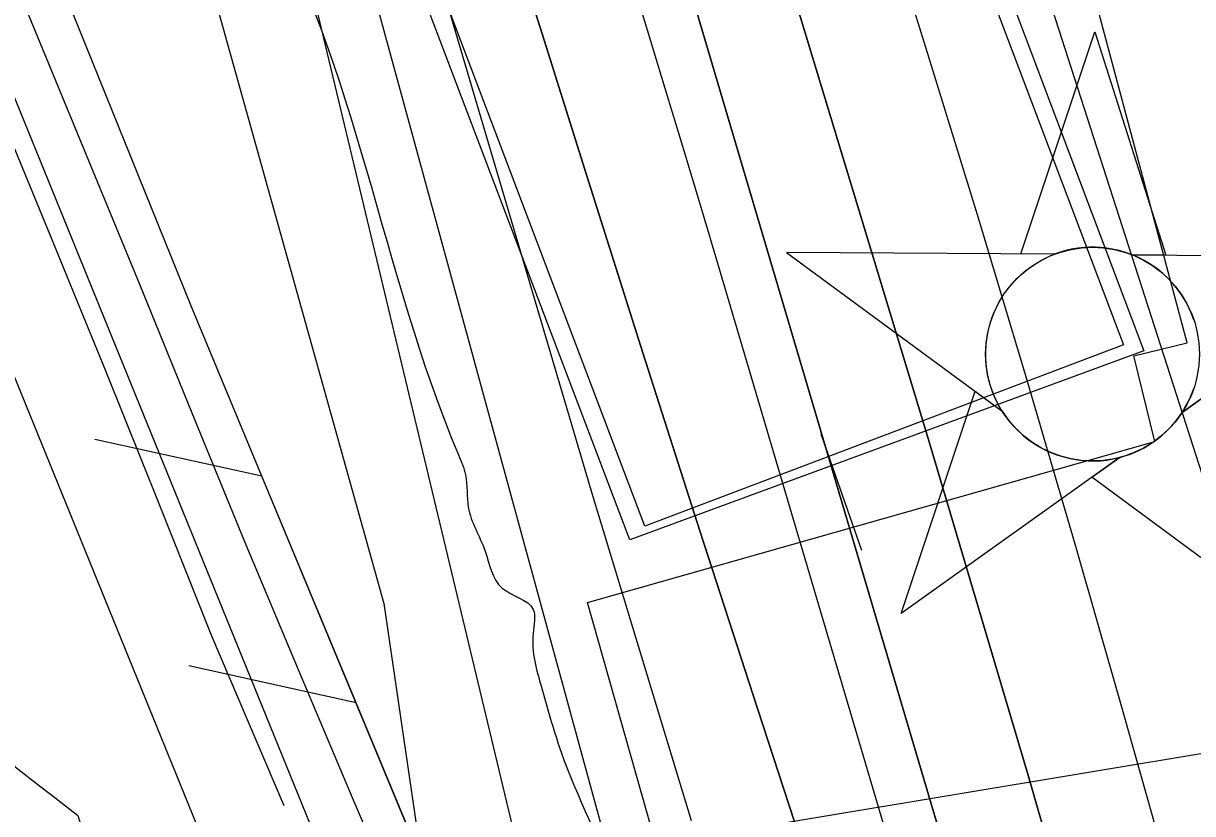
# Model space of a CAD drawing. Extents: x 3694830 to 3732949, y 415201 to 440970.
# Drawn here: x 3715462.8 to 3715796.7, y 429092.3 to 429318.1 of the extents above; entities that cross this region are included whole.
import ezdxf

# ---------------------------------------------------------------- set-up
doc = ezdxf.new("R2010")
doc.units = 0
for name, color, linetype in [('V-BLDG-OTLN', 7, 'Continuous'), ('V-CHAN-DOCK', 7, 'Continuous'), ('V-CHAN-NAID', 7, 'Continuous'), ('V-FLOD-BASE', 7, 'Continuous'), ('V-LEVE-TOET', 7, 'Continuous'), ('V-RIVR-EDGE', 7, 'Continuous'), ('V-RIVR-RANG', 7, 'Continuous'), ('V-RRAP-FSHR', 7, 'Continuous'), ('V-RRAP-RVMT', 7, 'Continuous'), ('V-SURV-LINE', 7, 'Continuous'), ('V-TOPO-DPTH', 7, 'Continuous'), ('V-TOPO-MAJR', 7, 'Continuous'), ('V-TOPO-MINR', 7, 'Continuous'), ('V-TOPO-WATR', 7, 'Continuous'), ('V-UTIL-LINE', 7, 'Continuous')]:
    doc.layers.add(name, color=color, linetype=linetype)

msp = doc.modelspace()

# ---------------------------------------------------------------- linework, layer by layer
at = {"layer": 'V-BLDG-OTLN'}
msp.add_lwpolyline([(3715706.86, 429411.44), (3715777.02, 429226.23), (3715640.28, 429174.43), (3715570.12, 429359.64)], close=True, dxfattribs=at)
at = {"layer": 'V-CHAN-DOCK'}
msp.add_lwpolyline([(3715635.97, 429170.46), (3715563.62, 429361.13), (3715709.55, 429418.66), (3715782.77, 429224.47), (3715635.97, 429170.46)], dxfattribs=at)
at = {"layer": 'V-CHAN-NAID'}
for points in [[(3715757.27, 429252.11), (3715747.68, 429252.18), (3715768.8, 429315.66), (3715789.03, 429251.89), (3715779.44, 429251.95), (3715777.86, 429252.53), (3715775.77, 429253.15), (3715773.73, 429253.6), (3715771.69, 429253.91), (3715770.53, 429254.03), (3715768.99, 429254.11), (3715767.27, 429254.1), (3715765.9, 429254.03), (3715763.99, 429253.83), (3715762.63, 429253.61), (3715760.84, 429253.23), (3715759.31, 429252.81), (3715758.28, 429252.48)], [(3715757.27, 429252.11), (3715680.77, 429252.65), (3715742.34, 429207.25), (3715741.23, 429209.16), (3715740.42, 429210.79), (3715739.59, 429212.76), (3715738.9, 429214.81), (3715738.53, 429216.14), (3715738.17, 429217.76), (3715737.93, 429219.21), (3715737.74, 429220.8), (3715737.63, 429222.54), (3715737.62, 429224.12), (3715737.72, 429226.2), (3715737.91, 429227.81), (3715738.3, 429230.02), (3715738.78, 429231.94), (3715739.38, 429233.83), (3715740.04, 429235.51), (3715740.76, 429237.09), (3715741.58, 429238.63), (3715742.64, 429240.37), (3715743.67, 429241.84), (3715744.67, 429243.1), (3715745.67, 429244.25), (3715746.98, 429245.59), (3715748.03, 429246.55), (3715749.75, 429247.95), (3715750.96, 429248.82), (3715752.65, 429249.89), (3715754.38, 429250.84), (3715755.83, 429251.52)], [(3715775.7, 429193.98), (3715713.5, 429149.46), (3715734.62, 429212.94), (3715742.34, 429207.25), (3715742.97, 429206.29), (3715744.36, 429204.43), (3715745.57, 429203.02), (3715747.04, 429201.51), (3715748.43, 429200.26), (3715749.88, 429199.1), (3715751.28, 429198.12), (3715752.96, 429197.08), (3715754.67, 429196.17), (3715756.46, 429195.36), (3715757.91, 429194.8), (3715759.54, 429194.28), (3715761.77, 429193.71), (3715763.3, 429193.42), (3715765.32, 429193.17), (3715766.86, 429193.06), (3715768.72, 429193.04), (3715770.41, 429193.12), (3715772.12, 429193.29), (3715774.02, 429193.61)], [(3715793.73, 429206.89), (3715801.53, 429212.47), (3715821.75, 429148.69), (3715767.9, 429188.4), (3715775.7, 429193.98), (3715777.37, 429194.46), (3715778.98, 429195.02), (3715781.14, 429195.93), (3715782.87, 429196.82), (3715784.74, 429197.93), (3715786.48, 429199.14), (3715788.03, 429200.39), (3715789.31, 429201.56), (3715790.7, 429202.98), (3715791.9, 429204.38), (3715793.02, 429205.85)]]:
    msp.add_lwpolyline(points, close=True, dxfattribs=at)
msp.add_lwpolyline([(3715797.07, 429233.39), (3715796.32, 429235.37), (3715795.67, 429236.82), (3715794.67, 429238.73), (3715793.6, 429240.45), (3715792.39, 429242.16), (3715791.13, 429243.69), (3715789.86, 429245.06), (3715788.23, 429246.59), (3715786.48, 429248), (3715784.8, 429249.18), (3715782.91, 429250.31), (3715781.44, 429251.07), (3715779.44, 429251.95), (3715855.93, 429251.41), (3715793.73, 429206.89), (3715794.64, 429208.38), (3715795.62, 429210.23), (3715796.33, 429211.81), (3715797.07, 429213.77)], dxfattribs=at)
msp.add_circle((3715768.15, 429223.58), 30.54, dxfattribs=at)
at = {"layer": 'V-FLOD-BASE'}
msp.add_lwpolyline([(3715352.71, 429541.29), (3715362.57, 429516.76), (3715382.72, 429467.36), (3715403.11, 429418.06), (3715423.75, 429368.86), (3715439.64, 429331.41), (3715455.36, 429293.88), (3715470.9, 429256.29), (3715486.28, 429218.62), (3715501.48, 429180.88), (3715516.51, 429143.08), (3715537.13, 429094.59)], dxfattribs=at)
at = {"layer": 'V-LEVE-TOET'}
for points in [[(3715572.34, 429060.29), (3715556.72, 429096.78), (3715541.29, 429133.33), (3715526.03, 429169.96), (3715510.94, 429206.67), (3715496.04, 429243.44), (3715406.02, 429461.61), (3715390.31, 429501.16), (3715374.35, 429540.61), (3715358.13, 429579.95)], [(3715274.21, 429576.55), (3715280.41, 429558.82), (3715280.66, 429558.13), (3715286.81, 429541.15), (3715293.41, 429523.56), (3715300.19, 429506.04), (3715307.17, 429488.6), (3715323.25, 429447.98), (3715339.54, 429407.45), (3715356.03, 429367), (3715372.72, 429326.64), (3715389.62, 429286.36), (3715400.25, 429260.68), (3715410.67, 429234.92), (3715420.89, 429209.08), (3715430.9, 429183.15), (3715440.7, 429157.15), (3715456.24, 429113.91), (3715460.37, 429105.6), (3715467.75, 429099.92)], [(3715467.75, 429099.92), (3715472.11, 429096.57), (3715478.32, 429091.71), (3715487.82, 429060.99), (3715497.36, 429030.27), (3715506.94, 428999.57), (3715516.56, 428968.88), (3715526.22, 428938.2), (3715535.92, 428907.53), (3715544.5, 428860.81), (3715552.87, 428814.06)]]:
    msp.add_lwpolyline(points, dxfattribs=at)
at = {"layer": 'V-RIVR-EDGE'}
msp.add_spline([(3715510.15, 429495), (3715519.36, 429459.39), (3715532.61, 429419.73), (3715534.19, 429405.98), (3715534.58, 429397.89), (3715533.76, 429394.66), (3715530.11, 429389.82), (3715520.8, 429385.39), (3715520.39, 429383.77), (3715529.22, 429357.06), (3715587.05, 429194.77), (3715589.05, 429189.1), (3715589.84, 429179.8), (3715594.66, 429167.25), (3715599.49, 429156.73), (3715608.37, 429150.64), (3715608.35, 429143.77), (3715610.74, 429128.39), (3715615.55, 429112.21), (3715631.63, 429074.56), (3715650.12, 429029.23), (3715664.58, 428990.37), (3715673.78, 428948.29), (3715681.83, 428932.1), (3715694.71, 428908.61), (3715704.74, 428877.05), (3715710.73, 428847.51), (3715716.69, 428803.42), (3715725.11, 428773.48), (3715730.28, 428739.09), (3715736.62, 428685.3), (3715740.58, 428651.72), (3715742.56, 428635.14), (3715750.16, 428601.96), (3715756.17, 428579.3), (3715763.82, 428567.96), (3715770.28, 428560.67), (3715775.91, 428548.52), (3715779.49, 428526.27), (3715782.29, 428514.14), (3715787.12, 428503.61), (3715794.77, 428492.67), (3715802.44, 428486.59), (3715812.93, 428475.24), (3715818.15, 428463.1), (3715822.56, 428444.08), (3715822.92, 428427.1), (3715822.07, 428409.31), (3715816.37, 428393.55), (3715813.92, 428385.47), (3715810.23, 428364.85), (3715808.57, 428348.28), (3715810.13, 428326.04), (3715814.1, 428296.1), (3715814.88, 428282.35), (3715814.84, 428265.37), (3715813.98, 428246.36), (3715819.15, 428211.98), (3715825.53, 428176.78), (3715828.29, 428148.47), (3715834.3, 428123.39), (3715842.35, 428110.02), (3715849.61, 428100.3), (3715854.02, 428086.14), (3715854.78, 428064.7), (3715853.48, 428030.74), (3715846.1, 427990.72), (3715841.19, 427968.09), (3715841.16, 427956.36), (3715841.13, 427943.83), (3715851.56, 427910.24), (3715867.22, 427862.49), (3715873.62, 427835.78), (3715876, 427815.56), (3715875.96, 427799.38), (3715870.25, 427782.01), (3715868.6, 427769.48), (3715868.57, 427757.35), (3715873.74, 427722.96), (3715882.14, 427684.53), (3715885.3, 427654.6), (3715884.01, 427624.27), (3715879.45, 427578.59), (3715878.15, 427541.39), (3715878.85, 427496.5), (3715875.51, 427454.05), (3715874.59, 427412), (3715872.89, 427377.63), (3715869.55, 427336.4), (3715866.25, 427310.12), (3715865.8, 427291.52), (3715867.35, 427264.02), (3715873.35, 427234.48), (3715883.78, 427200.49), (3715895.01, 427166.5), (3715899.81, 427143.84), (3715900.16, 427120.79), (3715892.8, 427089.27), (3715886.69, 427071.09), (3715883.42, 427055.73), (3715883.37, 427037.94), (3715885.35, 427020.95), (3715899.82, 426986.14), (3715910.27, 426959.02), (3715917.08, 426933.53), (3715925.09, 426900.35), (3715927.85, 426873.65), (3715928.21, 426853.03), (3715928.09, 426806.53), (3715927.57, 426760.83), (3715929.53, 426734.14), (3715927.03, 426703.41), (3715921.69, 426671.48), (3715916.76, 426641.57), (3715917.11, 426618.52), (3715918.67, 426593.45), (3715921.42, 426562.3), (3715922.15, 426531.57), (3715931.69, 426461.59), (3715934.02, 426424.79), (3715934.76, 426396.48), (3715937.51, 426364.93), (3715941.4, 426303.86), (3715943.72, 426258.16), (3715946.06, 426222.98), (3715949.6, 426185.36), (3715954.66, 426102.86), (3715958.63, 426073.73), (3715967.38, 426016.69), (3715974.52, 425960.47), (3715974.86, 425934.18), (3715982.4, 425875.13), (3715987.96, 425832.66), (3715990.72, 425805.15), (3715996.34, 425788.56), (3716003.56, 425763.87), (3716005.53, 425745.27), (3716009.83, 425685.82), (3716014.99, 425646.17), (3716020.14, 425601.68), (3716024.06, 425552.74), (3716029.23, 425516.34), (3716032.8, 425488.43), (3716038.77, 425450.8), (3716039.92, 425423.3), (3716046.66, 425372.74), (3716051.05, 425349.28), (3716057.45, 425317.72), (3716059.8, 425289), (3716060.15, 425266.76), (3716063.71, 425234), (3716070.88, 425189.5), (3716078.08, 425159.56), (3716092.13, 425118.28), (3716107.39, 425074.17), (3716114.99, 425041.8), (3716120.59, 425016.31), (3716122.18, 425002.96), (3716126.07, 424943.91), (3716130, 424894.57), (3716131.17, 424880.01), (3716134.75, 424856.14), (3716142.69, 424795.06), (3716147.47, 424765.13), (3716151.85, 424739.64), (3716155.85, 424721.44), (3716163.09, 424703.22), (3716186.01, 424653.83), (3716195.65, 424627.12), (3716208.91, 424591.5), (3716230.22, 424544.14), (3716256.4, 424502.02), (3716274.11, 424469.22), (3716284.58, 424452.21), (3716301.1, 424424.67), (3716313.57, 424398.36), (3716323.6, 424368.01), (3716332.4, 424330.78), (3716336.38, 424302.87), (3716343.1, 424241.8), (3716348.26, 424202.96), (3716353.46, 424178.69), (3716357.47, 424163.31), (3716373.89, 424099.38), (3716379.45, 424058.53), (3716381.83, 424039.92), (3716383.82, 424027.78), (3716388.23, 424014.43), (3716400.65, 423964.66), (3716419.08, 423899.11), (3716425.48, 423869.57), (3716436.68, 423820.21), (3716441.86, 423786.64), (3716440.58, 423761.16), (3716435.27, 423741.36), (3716429.17, 423726.42), (3716425.12, 423722.79), (3716421.48, 423722.39), (3716417.84, 423723.61), (3716415.42, 423726.05), (3716420.3, 423737.76), (3716418.71, 423748.28), (3716417.12, 423757.18), (3716413.09, 423763.66), (3716404.2, 423765.7), (3716397.33, 423768.14), (3716386.42, 423771.41), (3716379.95, 423773.44), (3716373.08, 423775.08), (3716361.77, 423776.72), (3716353.67, 423774.72), (3716341.52, 423766.26), (3716329.34, 423744.86), (3716320.41, 423731.13), (3716311.83, 423697.19), (3716308.93, 423668.89), (3716306.42, 423653.26)], degree=3, dxfattribs=at)
at = {"layer": 'V-RIVR-RANG'}
msp.add_line((3715538.54, 429066.18), (3716288.26, 429190.76), dxfattribs=at)
at = {"layer": 'V-RRAP-FSHR'}
for p, q in [((3715530.89, 429188.68), (3715483.15, 429199.21)), ((3715557.78, 429123.97), (3715510.04, 429134.5))]:
    msp.add_line(p, q, dxfattribs=at)
for points in [[(3715590.88, 429044.3), (3715510.59, 429237.53), (3715386.89, 429544), (3715293.98, 429778.27), (3715284.97, 429813.74), (3715219.35, 430068.64), (3715133.55, 430321.41), (3715095.71, 430391.74), (3714970.77, 430644.98), (3714789.05, 431017.39), (3714473.52, 431710.67), (3714534.18, 431739.73), (3714507.16, 431804.11), (3714437.43, 431808.65), (3714343.39, 431985.9), (3714094.81, 432435.24), (3713885.74, 432801.47), (3713772.55, 432990.13), (3713628.25, 433189.55), (3713470.98, 433415.91), (3713309.94, 433651.66), (3713049.09, 434012.47), (3712897.92, 434224.12), (3712648.57, 434533.45)], [(3714934.28, 430879.36), (3715310.78, 430066.42), (3715565.7, 429152.28), (3715743.65, 427937.51), (3715907.84, 426518.24), (3715968.15, 425803.52), (3716063.27, 425015.11), (3716110.19, 424867.16), (3716274.4, 424282.95), (3716360.42, 423797.38)], [(3715530.89, 429188.68), (3715510.59, 429237.53), (3715510.51, 429237.74)], [(3715557.78, 429123.97), (3715530.89, 429188.68)], [(3715584.67, 429059.26), (3715557.78, 429123.97)]]:
    msp.add_lwpolyline(points, dxfattribs=at)
at = {"layer": 'V-RRAP-RVMT'}
for points in [[(3715785.93, 429198.58), (3715779.98, 429223.1), (3715795.2, 429226.84), (3715762.75, 429347.93)], [(3715736.82, 428674.26), (3715721.24, 428770.36), (3715722.66, 428770.59), (3715712.05, 428829.61), (3715807.21, 428846.83), (3715804.08, 428864.19), (3715708.92, 428846.98), (3715705.91, 428863.85), (3715701.88, 428863.09), (3715681.46, 428966.23), (3715679.87, 428965.82), (3715652.33, 429066.94), (3715648.42, 429065.82), (3715623.9, 429152.61), (3715785.93, 429198.58)]]:
    msp.add_lwpolyline(points, dxfattribs=at)
at = {"layer": 'V-SURV-LINE'}
for points in [[(3715268.75, 429767.48), (3715594.57, 428966.44)], [(3715566.78, 428955.13), (3715240.97, 429756.16)]]:
    msp.add_lwpolyline(points, dxfattribs=at)
at = {"layer": 'V-TOPO-DPTH'}
for points in [[(3715379.07, 430216.81), (3715530.49, 429780.81), (3715552.76, 429716.41), (3715574.91, 429651.96), (3715596.89, 429587.46), (3715618.74, 429522.91), (3715650.29, 429429.34), (3715656.2, 429411.52), (3715662.01, 429393.67), (3715667.65, 429375.76), (3715673.18, 429357.82), (3715720.93, 429200.39), (3715749.66, 429103.54), (3715777.6, 429006.47), (3715804.35, 428909.06), (3715830.3, 428811.43), (3715904.96, 428523.58), (3715912.83, 428492.56), (3715920.49, 428461.48), (3715927.82, 428430.33)], [(3715927.82, 428430.33), (3715920.49, 428461.48), (3715912.83, 428492.56), (3715904.96, 428523.58), (3715830.3, 428811.43), (3715804.35, 428909.06), (3715777.6, 429006.47), (3715749.66, 429103.54), (3715720.93, 429200.39), (3715673.18, 429357.82), (3715667.65, 429375.76), (3715662.01, 429393.67), (3715656.2, 429411.52), (3715650.29, 429429.34), (3715618.74, 429522.91), (3715596.89, 429587.46), (3715574.91, 429651.96), (3715552.76, 429716.41), (3715530.49, 429780.81), (3715379.07, 430216.81)], [(3715279.13, 430197.38), (3715451.56, 429685.77), (3715469.11, 429632.91), (3715486.32, 429579.94), (3715503.05, 429526.82), (3715519.45, 429473.59), (3715544.85, 429389.77), (3715548.26, 429378.36), (3715551.61, 429366.93), (3715554.86, 429355.47), (3715558.05, 429343.99), (3715661.41, 428965.91), (3715685.34, 428878.08), (3715709.17, 428790.22), (3715732.85, 428702.32), (3715756.44, 428614.4), (3715792.04, 428481.21), (3715797.38, 428459.79), (3715802.23, 428438.26)], [(3715414.35, 430196.91), (3715471.05, 430034.72), (3715505.63, 429935.82), (3715540.19, 429836.92), (3715574.76, 429738.02), (3715609.33, 429639.12), (3715669.86, 429465.89), (3715681.02, 429433.43), (3715691.95, 429400.9), (3715702.54, 429368.25), (3715712.91, 429335.53), (3715721.31, 429308.56), (3715735.52, 429262.24), (3715749.48, 429215.85), (3715763.07, 429169.35), (3715776.4, 429122.77), (3715909.39, 428651.06)], [(3715414.35, 430196.91), (3715471.05, 430034.72), (3715505.63, 429935.82), (3715540.19, 429836.92), (3715574.76, 429738.02), (3715609.33, 429639.12), (3715669.86, 429465.89), (3715681.02, 429433.43), (3715691.95, 429400.9), (3715702.54, 429368.25), (3715712.91, 429335.53), (3715721.31, 429308.56), (3715735.52, 429262.24), (3715749.48, 429215.85), (3715763.07, 429169.35), (3715776.4, 429122.77), (3715909.39, 428651.06)], [(3715689.02, 429071.54), (3715672.42, 429122.27), (3715655.96, 429173.05), (3715639.71, 429223.89), (3715623.6, 429274.78), (3715611.03, 429314.79), (3715601.24, 429345.68), (3715591.35, 429376.54), (3715581.32, 429407.36), (3715571.18, 429438.14), (3715500.47, 429651.14), (3715469.06, 429745), (3715437.34, 429838.75), (3715405.18, 429932.35), (3715372.71, 430025.84), (3715320.9, 430173.9)], [(3715689.02, 429071.54), (3715672.42, 429122.27), (3715655.96, 429173.05), (3715639.71, 429223.89), (3715623.6, 429274.78), (3715611.03, 429314.79), (3715601.24, 429345.68), (3715591.35, 429376.54), (3715581.32, 429407.36), (3715571.18, 429438.14), (3715500.47, 429651.14), (3715469.06, 429745), (3715437.34, 429838.75), (3715405.18, 429932.35), (3715372.71, 430025.84), (3715320.9, 430173.9)], [(3715379.26, 430116.68), (3715391.77, 430082.26), (3715404.16, 430047.79), (3715416.46, 430013.29), (3715491.02, 429802.87), (3715511.14, 429746.03), (3715531.23, 429689.18), (3715551.27, 429632.31), (3715571.28, 429575.43), (3715598.29, 429498.56), (3715604.71, 429480.08), (3715611.05, 429461.58), (3715617.27, 429443.04), (3715623.41, 429424.46), (3715632.44, 429396.83), (3715633.98, 429392.05), (3715635.49, 429387.26), (3715636.97, 429382.45), (3715638.41, 429377.64), (3715757.53, 428975.02)], [(3715757.53, 428975.02), (3715638.41, 429377.64), (3715636.97, 429382.45), (3715635.49, 429387.26), (3715633.98, 429392.05), (3715632.44, 429396.83), (3715623.41, 429424.46), (3715617.27, 429443.04), (3715611.05, 429461.58), (3715604.71, 429480.08), (3715598.29, 429498.56), (3715571.28, 429575.43), (3715551.27, 429632.31), (3715531.23, 429689.18), (3715511.14, 429746.03), (3715491.02, 429802.87), (3715416.46, 430013.29), (3715404.16, 430047.79), (3715391.77, 430082.26), (3715379.26, 430116.68)]]:
    msp.add_lwpolyline(points, dxfattribs=at)
at = {"layer": 'V-TOPO-MAJR'}
msp.add_lwpolyline([(3715467.23, 430127.5), (3715486.74, 430072.26), (3715506.36, 430017.04), (3715526.14, 429961.89), (3715546.01, 429906.76), (3715694.51, 429496.71), (3715698.23, 429486.59), (3715702, 429476.48), (3715705.86, 429466.41), (3715709.78, 429456.37), (3715712.46, 429449.6), (3715715.09, 429442.95), (3715717.74, 429436.31), (3715720.39, 429429.68), (3715723.06, 429423.05), (3715726.32, 429414.97), (3715727.34, 429412.37), (3715728.32, 429409.75), (3715729.24, 429407.12), (3715730.12, 429404.47), (3715833.16, 429084.37)], dxfattribs=at)
at = {"layer": 'V-TOPO-MINR'}
for points in [[(3715178.56, 430308.18), (3715364.05, 429850.74), (3715390.65, 429783.66), (3715416.56, 429716.32), (3715441.42, 429648.59), (3715465.6, 429580.6), (3715499.09, 429484.06), (3715505.85, 429464.1), (3715512.42, 429444.07), (3715518.7, 429423.95), (3715524.78, 429403.77), (3715534.32, 429371.24), (3715535.45, 429367.27), (3715536.54, 429363.28), (3715537.58, 429359.28), (3715538.57, 429355.27), (3715760.09, 428429.99), (3715808.94, 427726.87), (3715810.39, 427705.98), (3715811.84, 427685.09), (3715813.3, 427664.2), (3715814.76, 427643.31), (3715823.16, 427523.15)], [(3715379.07, 430216.81), (3715530.49, 429780.81), (3715552.76, 429716.41), (3715574.91, 429651.96), (3715596.89, 429587.46), (3715618.74, 429522.91), (3715650.29, 429429.34), (3715656.2, 429411.52), (3715662.01, 429393.67), (3715667.65, 429375.76), (3715673.18, 429357.82), (3715720.93, 429200.39), (3715749.66, 429103.54), (3715777.6, 429006.47), (3715804.35, 428909.06), (3715830.3, 428811.43), (3715904.96, 428523.58), (3715912.83, 428492.56), (3715920.49, 428461.48), (3715927.82, 428430.33)], [(3715414.35, 430196.91), (3715471.05, 430034.72), (3715505.63, 429935.82), (3715540.19, 429836.92), (3715574.76, 429738.02), (3715609.33, 429639.12), (3715669.86, 429465.89), (3715681.02, 429433.43), (3715691.95, 429400.9), (3715702.54, 429368.25), (3715712.91, 429335.53), (3715721.31, 429308.56), (3715735.52, 429262.24), (3715749.48, 429215.85), (3715763.07, 429169.35), (3715776.4, 429122.77), (3715909.39, 428651.06)], [(3715299.62, 430185.78), (3715404.4, 429880.23), (3715433.02, 429795.77), (3715461.22, 429711.16), (3715488.81, 429626.36), (3715515.98, 429541.41), (3715556.97, 429411.64), (3715563.28, 429391.46), (3715569.51, 429371.26), (3715575.63, 429351.02), (3715581.68, 429330.77), (3715625.08, 429183.8), (3715653.51, 429090.28)], [(3715320.9, 430173.9), (3715372.71, 430025.84), (3715405.18, 429932.35), (3715437.34, 429838.75), (3715469.06, 429745), (3715500.47, 429651.14), (3715571.18, 429438.14), (3715581.32, 429407.36), (3715591.35, 429376.54), (3715601.24, 429345.68), (3715611.03, 429314.79), (3715623.6, 429274.78), (3715639.71, 429223.89), (3715655.96, 429173.05), (3715672.42, 429122.27), (3715689.02, 429071.54)], [(3715343.34, 430161.63), (3715369.2, 430089.56), (3715391.86, 430026.26), (3715414.45, 429962.93), (3715436.95, 429899.57), (3715459.38, 429836.19), (3715613.37, 429400.15), (3715616.33, 429391.74), (3715619.26, 429383.32), (3715622.16, 429374.89), (3715625.03, 429366.46), (3715627.86, 429358.01), (3715630.63, 429349.54), (3715633.33, 429341.04), (3715635.97, 429332.53), (3715640.94, 429316.27), (3715646, 429299.61), (3715651.04, 429282.95), (3715656.03, 429266.27), (3715660.99, 429249.57), (3715785.86, 428827.18)], [(3715379.26, 430116.68), (3715391.77, 430082.26), (3715404.16, 430047.79), (3715416.46, 430013.29), (3715491.02, 429802.87), (3715511.14, 429746.03), (3715531.23, 429689.18), (3715551.27, 429632.31), (3715571.28, 429575.43), (3715598.29, 429498.56), (3715604.71, 429480.08), (3715611.05, 429461.58), (3715617.27, 429443.04), (3715623.41, 429424.46), (3715632.44, 429396.83), (3715633.98, 429392.05), (3715635.49, 429387.26), (3715636.97, 429382.45), (3715638.41, 429377.64), (3715757.53, 428975.02)]]:
    msp.add_lwpolyline(points, dxfattribs=at)
at = {"layer": 'V-TOPO-WATR'}
msp.add_lwpolyline([(3715279.13, 430197.38), (3715451.56, 429685.77), (3715469.11, 429632.91), (3715486.32, 429579.94), (3715503.05, 429526.82), (3715519.45, 429473.59), (3715544.85, 429389.77), (3715548.26, 429378.36), (3715551.61, 429366.93), (3715554.86, 429355.47), (3715558.05, 429343.99), (3715661.41, 428965.91), (3715685.34, 428878.08), (3715709.17, 428790.22), (3715732.85, 428702.32), (3715756.44, 428614.4), (3715792.04, 428481.21), (3715797.38, 428459.79), (3715802.23, 428438.26)], dxfattribs=at)
at = {"layer": 'V-UTIL-LINE'}
msp.add_line((3715702.26, 429167.41), (3715690.58, 429200.71), dxfattribs=at)

doc.saveas('drawing.dxf')
